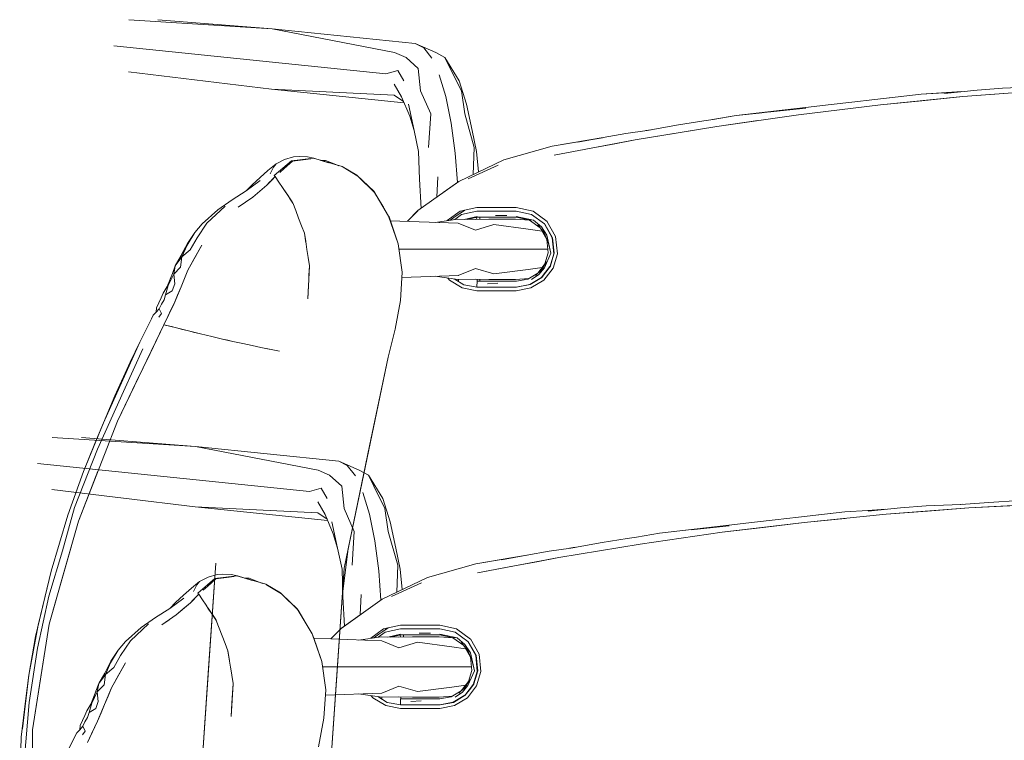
# Model space of a CAD drawing. Header units: millimetres. Extents: x 321 to 585, y -277 to 9.
# Tile 1056 of 1056: x 362.108 to 362.785, y -3.783 to -3.288. Entities that reach past the tile are written whole.
import ezdxf

# ---------------------------------------------------------------- set-up
doc = ezdxf.new("R2010")
doc.units = ezdxf.units.MM
doc.header["$MEASUREMENT"] = 0
doc.layers.add('IFC-Elemento de mobília-Contorno', color=152, linetype='Continuous', lineweight=5)

msp = doc.modelspace()

# ---------------------------------------------------------------- linework, layer by layer
at = {"layer": 'IFC-Elemento de mobília-Contorno', "color": 7, "lineweight": 5}
for p, q in [((362.183, -3.28781), (362.28151, -3.29413)), ((362.20303, -3.28781), (362.28151, -3.29413)), ((362.28151, -3.29413), (362.36571, -3.31031)), ((362.28151, -3.29413), (362.37991, -3.30425)), ((362.17287, -3.30572), (362.21959, -3.31053)), ((362.37991, -3.30425), (362.38575, -3.30709)), ((362.37991, -3.30425), (362.39403, -3.31031)), ((362.38575, -3.30709), (362.39134, -3.31432)), ((362.21959, -3.31053), (362.26631, -3.31533)), ((362.26631, -3.31533), (362.31303, -3.32014)), ((362.36571, -3.31031), (362.37363, -3.3138)), ((362.37363, -3.3138), (362.38207, -3.32136)), ((362.39403, -3.31031), (362.40038, -3.3138)), ((362.40038, -3.3138), (362.40404, -3.32136)), ((362.40038, -3.3138), (362.41018, -3.32973)), ((362.31303, -3.32014), (362.35975, -3.32494)), ((362.35975, -3.32494), (362.36792, -3.32276)), ((362.36792, -3.32276), (362.37206, -3.32973)), ((362.38207, -3.32136), (362.38365, -3.33659)), ((362.40404, -3.32136), (362.41167, -3.33659)), ((362.18277, -3.32364), (362.28123, -3.33552)), ((362.39648, -3.32566), (362.40098, -3.34068)), ((362.41018, -3.32973), (362.41517, -3.34575)), ((362.28123, -3.33552), (362.36551, -3.33957)), ((362.28123, -3.33552), (362.37222, -3.34488)), ((362.36556, -3.33222), (362.3705, -3.3408)), ((362.74374, -3.33842), (362.76616, -3.33621)), ((362.75632, -3.34068), (362.81295, -3.33636)), ((362.76616, -3.33621), (362.7836, -3.33491)), ((362.7836, -3.33491), (362.80759, -3.33384)), ((362.36551, -3.33957), (362.37191, -3.34412)), ((362.3705, -3.3408), (362.37617, -3.35421)), ((362.38365, -3.33659), (362.39059, -3.35249)), ((362.40098, -3.34068), (362.40466, -3.35883)), ((362.41167, -3.33659), (362.41399, -3.35249)), ((362.67998, -3.34459), (362.69588, -3.34276)), ((362.69588, -3.34276), (362.7277, -3.33908)), ((362.69588, -3.34276), (362.71179, -3.34092)), ((362.69981, -3.34625), (362.75632, -3.34068)), ((362.71179, -3.34092), (362.7277, -3.33908)), ((362.7277, -3.33908), (362.75567, -3.33725)), ((362.7277, -3.33908), (362.74368, -3.33804)), ((362.72806, -3.34347), (362.75632, -3.34068)), ((362.74368, -3.33804), (362.75562, -3.33725)), ((362.75632, -3.34068), (362.78463, -3.33852)), ((362.37523, -3.34575), (362.37913, -3.36393)), ((362.41517, -3.34575), (362.41919, -3.36393)), ((362.62215, -3.35142), (362.6485, -3.34867)), ((362.63226, -3.35009), (362.64853, -3.34822)), ((362.63226, -3.35009), (362.64816, -3.34826)), ((362.64344, -3.35308), (362.69981, -3.34625)), ((362.64344, -3.35308), (362.67162, -3.34966)), ((362.64816, -3.34826), (362.66577, -3.34601)), ((362.66577, -3.34601), (362.67998, -3.34459)), ((362.67162, -3.34966), (362.69981, -3.34625)), ((362.69981, -3.34625), (362.72806, -3.34347)), ((362.37617, -3.35421), (362.37913, -3.36393)), ((362.38908, -3.37572), (362.39059, -3.35249)), ((362.41399, -3.35249), (362.42051, -3.37572)), ((362.57829, -3.35737), (362.58465, -3.35638)), ((362.58435, -3.35643), (362.60044, -3.35376)), ((362.58465, -3.35638), (362.60044, -3.35376)), ((362.58723, -3.36114), (362.64344, -3.35308)), ((362.60044, -3.35376), (362.63226, -3.35009)), ((362.60044, -3.35376), (362.61635, -3.35193)), ((362.61635, -3.35193), (362.63226, -3.35009)), ((362.40466, -3.35883), (362.40739, -3.37945)), ((362.53121, -3.37043), (362.58723, -3.36114)), ((362.53854, -3.36402), (362.54206, -3.36343)), ((362.53856, -3.36401), (362.54201, -3.36344)), ((362.53947, -3.36388), (362.56098, -3.36013)), ((362.55922, -3.36578), (362.58723, -3.36114)), ((362.56098, -3.36013), (362.57829, -3.35737)), ((362.58723, -3.36114), (362.61533, -3.35711)), ((362.37913, -3.36393), (362.38224, -3.37842)), ((362.41919, -3.36393), (362.42206, -3.37842)), ((362.4741, -3.37468), (362.50864, -3.36897)), ((362.49172, -3.37191), (362.50914, -3.36888)), ((362.4997, -3.37044), (362.50914, -3.36888)), ((362.50914, -3.36888), (362.52465, -3.36598)), ((362.52465, -3.36598), (362.53947, -3.36388)), ((362.53121, -3.37043), (362.55922, -3.36578)), ((362.41987, -3.39415), (362.42051, -3.37572)), ((362.44092, -3.38405), (362.4741, -3.37468)), ((362.4741, -3.37468), (362.4997, -3.37044)), ((362.4754, -3.38091), (362.53121, -3.37043)), ((362.4754, -3.38091), (362.50085, -3.37613)), ((362.50085, -3.37613), (362.51603, -3.37328)), ((362.51603, -3.37328), (362.53121, -3.37043)), ((362.28427, -3.38681), (362.29007, -3.38389)), ((362.29007, -3.38389), (362.29627, -3.38216)), ((362.29486, -3.38488), (362.30994, -3.383)), ((362.29627, -3.38216), (362.30016, -3.38192)), ((362.30016, -3.38192), (362.3059, -3.382)), ((362.30288, -3.38406), (362.30809, -3.38332)), ((362.3059, -3.382), (362.31024, -3.38302)), ((362.30994, -3.383), (362.32978, -3.3888)), ((362.31024, -3.38302), (362.3203, -3.38611)), ((362.38224, -3.37842), (362.3828, -3.39745)), ((362.40739, -3.37945), (362.40892, -3.39963)), ((362.42206, -3.37842), (362.42342, -3.39245)), ((362.27873, -3.39135), (362.28427, -3.38681)), ((362.28018, -3.39365), (362.28248, -3.38916)), ((362.28248, -3.38916), (362.28427, -3.38681)), ((362.28304, -3.39482), (362.29486, -3.38488)), ((362.2868, -3.39281), (362.28992, -3.39006)), ((362.28992, -3.39006), (362.29553, -3.38512)), ((362.29553, -3.38512), (362.29921, -3.38459)), ((362.29921, -3.38459), (362.30288, -3.38406)), ((362.31505, -3.38449), (362.31835, -3.3846)), ((362.31835, -3.3846), (362.32419, -3.3869)), ((362.32419, -3.3869), (362.32752, -3.38814)), ((362.32978, -3.3888), (362.33989, -3.3947)), ((362.33009, -3.38909), (362.33037, -3.3892)), ((362.33016, -3.38913), (362.33037, -3.3892)), ((362.33037, -3.3892), (362.3406, -3.39537)), ((362.40984, -3.39897), (362.44092, -3.38405)), ((362.41624, -3.39711), (362.43689, -3.38774)), ((362.26778, -3.4012), (362.27331, -3.39629)), ((362.27331, -3.39629), (362.27873, -3.39135)), ((362.27798, -3.40153), (362.28367, -3.39556)), ((362.28129, -3.39806), (362.28367, -3.39556)), ((362.28304, -3.39482), (362.28359, -3.39563)), ((362.28367, -3.39556), (362.28376, -3.39549)), ((362.28367, -3.39556), (362.28621, -3.39937)), ((362.33989, -3.3947), (362.35143, -3.40564)), ((362.34059, -3.39536), (362.35205, -3.40648)), ((362.39472, -3.40977), (362.39544, -3.39582)), ((362.26375, -3.40539), (362.26778, -3.4012)), ((362.26382, -3.40535), (362.27343, -3.39838)), ((362.26822, -3.40972), (362.27798, -3.40153)), ((362.2731, -3.40563), (362.27798, -3.40153)), ((362.27798, -3.40153), (362.27963, -3.3998)), ((362.27963, -3.3998), (362.28129, -3.39806)), ((362.28621, -3.39937), (362.28874, -3.40319)), ((362.28874, -3.40319), (362.29051, -3.40583)), ((362.38179, -3.41902), (362.40984, -3.39897)), ((362.3828, -3.39745), (362.38395, -3.41747)), ((362.39922, -3.40656), (362.40984, -3.39897)), ((362.25403, -3.41152), (362.26382, -3.40535)), ((362.25835, -3.41675), (362.26822, -3.40972)), ((362.26329, -3.41323), (362.26822, -3.40972)), ((362.26822, -3.40972), (362.2731, -3.40563)), ((362.29022, -3.4054), (362.29539, -3.41303)), ((362.29051, -3.40583), (362.29227, -3.40849)), ((362.29227, -3.40849), (362.29403, -3.41114)), ((362.35143, -3.40564), (362.36165, -3.4228)), ((362.35205, -3.40648), (362.35295, -3.4082)), ((362.35205, -3.40648), (362.35761, -3.416)), ((362.35205, -3.40648), (362.35295, -3.40819)), ((362.23669, -3.42773), (362.2492, -3.41604)), ((362.24417, -3.41853), (362.25403, -3.41152)), ((362.25835, -3.41675), (362.26329, -3.41323)), ((362.29403, -3.41114), (362.2958, -3.41379)), ((362.29539, -3.41303), (362.29554, -3.41341)), ((362.29573, -3.41361), (362.2978, -3.419)), ((362.35761, -3.416), (362.35803, -3.41672)), ((362.41078, -3.41947), (362.42239, -3.41697)), ((362.42239, -3.41697), (362.42914, -3.41697)), ((362.42914, -3.41697), (362.43588, -3.41697)), ((362.43588, -3.41697), (362.44262, -3.41696)), ((362.44262, -3.41696), (362.44937, -3.41696)), ((362.44937, -3.41696), (362.46097, -3.41944)), ((362.23342, -3.4282), (362.24417, -3.41853)), ((362.2978, -3.419), (362.2998, -3.4242)), ((362.2998, -3.4242), (362.3018, -3.4294)), ((362.36165, -3.4228), (362.36831, -3.44191)), ((362.36176, -3.42311), (362.36193, -3.42339)), ((362.36193, -3.42339), (362.36461, -3.4311)), ((362.36193, -3.42339), (362.36831, -3.44191)), ((362.37453, -3.42637), (362.38169, -3.41909)), ((362.37454, -3.42637), (362.38179, -3.41902)), ((362.40201, -3.42592), (362.41078, -3.41947)), ((362.40398, -3.42565), (362.40749, -3.42296)), ((362.40499, -3.42496), (362.40749, -3.42296)), ((362.40712, -3.42522), (362.4118, -3.42177)), ((362.40749, -3.42296), (362.41375, -3.41883)), ((362.40749, -3.42296), (362.4102, -3.42124)), ((362.40956, -3.42159), (362.40956, -3.42165)), ((362.4102, -3.42124), (362.41287, -3.41947)), ((362.4118, -3.42177), (362.4224, -3.41947)), ((362.41287, -3.41947), (362.41386, -3.41881)), ((362.41365, -3.42502), (362.42243, -3.42305)), ((362.41566, -3.42506), (362.42246, -3.42361)), ((362.42216, -3.42367), (362.42229, -3.42517)), ((362.4224, -3.41947), (362.42914, -3.41947)), ((362.42246, -3.42361), (362.42921, -3.42361)), ((362.42443, -3.42491), (362.42444, -3.42361)), ((362.42914, -3.41947), (362.43589, -3.41946)), ((362.42921, -3.42361), (362.43596, -3.42361)), ((362.43515, -3.42239), (362.44289, -3.42243)), ((362.43589, -3.41946), (362.44263, -3.41946)), ((362.43596, -3.42361), (362.44271, -3.42361)), ((362.44263, -3.41946), (362.44937, -3.41945)), ((362.44271, -3.42361), (362.44946, -3.42361)), ((362.44937, -3.41945), (362.45997, -3.42173)), ((362.44942, -3.42304), (362.46132, -3.42568)), ((362.44946, -3.42361), (362.45864, -3.42557)), ((362.45997, -3.42173), (362.46872, -3.42819)), ((362.46097, -3.41944), (362.47053, -3.42647)), ((362.22837, -3.43406), (362.23342, -3.4282)), ((362.22996, -3.43769), (362.23669, -3.42773)), ((362.3018, -3.4294), (362.3038, -3.4346)), ((362.36281, -3.42593), (362.40946, -3.42769)), ((362.36461, -3.4311), (362.36831, -3.44191)), ((362.39355, -3.42709), (362.4093, -3.42491)), ((362.40411, -3.42563), (362.40505, -3.42491)), ((362.4093, -3.42491), (362.42129, -3.4252)), ((362.40946, -3.42769), (362.42129, -3.4325)), ((362.42129, -3.4252), (362.4306, -3.42491)), ((362.42129, -3.4325), (362.43395, -3.42867)), ((362.42227, -3.42491), (362.42227, -3.42517)), ((362.42443, -3.4251), (362.42443, -3.42491)), ((362.4306, -3.42491), (362.44887, -3.42491)), ((362.43395, -3.42867), (362.45765, -3.43184)), ((362.44887, -3.42491), (362.45848, -3.42556)), ((362.45844, -3.42553), (362.46585, -3.43094)), ((362.45878, -3.42531), (362.46132, -3.42568)), ((362.46132, -3.42568), (362.46669, -3.43005)), ((362.46419, -3.42879), (362.46864, -3.43433)), ((362.46585, -3.43094), (362.47041, -3.4389)), ((362.46669, -3.43005), (362.47046, -3.43589)), ((362.46872, -3.42819), (362.4741, -3.4377)), ((362.46893, -3.42834), (362.46894, -3.42835)), ((362.46894, -3.42835), (362.47434, -3.43767)), ((362.47048, -3.42637), (362.47643, -3.43678)), ((362.22308, -3.44267), (362.22837, -3.43406)), ((362.22335, -3.44164), (362.22837, -3.43406)), ((362.22529, -3.44589), (362.22996, -3.43769)), ((362.3038, -3.4346), (362.30467, -3.44018)), ((362.3038, -3.4346), (362.3048, -3.44109)), ((362.45765, -3.43184), (362.46711, -3.43315)), ((362.46864, -3.43433), (362.47133, -3.44088)), ((362.47046, -3.43589), (362.47324, -3.44837)), ((362.4719, -3.4338), (362.47212, -3.43384)), ((362.4741, -3.4377), (362.47518, -3.44861)), ((362.47434, -3.43767), (362.47543, -3.44834)), ((362.47643, -3.43678), (362.47768, -3.44874)), ((362.21908, -3.44978), (362.22335, -3.44164)), ((362.21912, -3.44971), (362.22335, -3.44164)), ((362.21954, -3.45068), (362.22308, -3.44267)), ((362.22375, -3.45996), (362.23325, -3.44275)), ((362.2285, -3.45135), (362.23325, -3.44275)), ((362.30467, -3.44018), (362.30553, -3.44575)), ((362.36831, -3.44191), (362.37095, -3.46131)), ((362.47041, -3.4389), (362.47133, -3.44804)), ((362.47133, -3.44088), (362.47324, -3.44837)), ((362.21492, -3.45692), (362.21908, -3.44978)), ((362.21492, -3.45692), (362.21954, -3.45068)), ((362.21867, -3.45779), (362.21954, -3.45068)), ((362.21954, -3.45068), (362.22529, -3.44589)), ((362.22375, -3.45996), (362.2285, -3.45135)), ((362.30553, -3.44575), (362.3064, -3.45133)), ((362.3064, -3.45133), (362.30727, -3.45691)), ((362.36881, -3.44561), (362.38601, -3.44561)), ((362.38601, -3.44561), (362.41959, -3.44561)), ((362.41959, -3.44561), (362.43027, -3.44561)), ((362.43027, -3.44561), (362.44943, -3.44561)), ((362.44943, -3.44561), (362.47109, -3.44561)), ((362.46877, -3.45835), (362.47324, -3.44837)), ((362.46902, -3.45568), (362.47133, -3.44804)), ((362.47237, -3.45781), (362.47518, -3.44861)), ((362.47406, -3.45292), (362.47543, -3.44834)), ((362.47466, -3.4586), (362.47768, -3.44874)), ((362.47488, -3.44561), (362.47515, -3.44561)), ((362.21305, -3.46234), (362.21492, -3.45692)), ((362.21394, -3.46278), (362.21492, -3.45692)), ((362.21394, -3.46278), (362.21867, -3.45779)), ((362.30602, -3.47956), (362.30728, -3.45714)), ((362.30708, -3.46024), (362.30727, -3.45691)), ((362.45765, -3.45938), (362.46717, -3.45806)), ((362.46411, -3.46203), (362.46902, -3.45568)), ((362.46489, -3.46292), (362.46877, -3.45835)), ((362.46657, -3.46511), (362.47246, -3.45752)), ((362.46693, -3.45938), (362.47013, -3.45417)), ((362.46981, -3.46124), (362.4727, -3.4575)), ((362.47252, -3.45733), (362.47276, -3.45729)), ((362.47262, -3.45778), (362.47406, -3.45292)), ((362.20954, -3.47116), (362.21307, -3.46229)), ((362.21017, -3.4705), (362.21394, -3.46278)), ((362.2113, -3.46674), (362.21305, -3.46234)), ((362.21394, -3.46278), (362.21465, -3.46925)), ((362.21895, -3.47141), (362.22375, -3.45996)), ((362.30672, -3.46689), (362.3069, -3.46356)), ((362.3069, -3.46356), (362.30708, -3.46024)), ((362.36976, -3.48087), (362.37095, -3.46131)), ((362.37073, -3.46499), (362.40964, -3.46353)), ((362.39355, -3.46413), (362.4093, -3.46631)), ((362.40946, -3.46354), (362.42129, -3.45872)), ((362.42129, -3.45872), (362.43395, -3.46255)), ((362.43395, -3.46255), (362.45765, -3.45938)), ((362.45731, -3.46614), (362.46413, -3.46199)), ((362.45863, -3.46987), (362.46669, -3.46496)), ((362.45885, -3.4699), (362.46692, -3.46499)), ((362.4599, -3.46626), (362.46489, -3.46292)), ((362.46258, -3.46368), (362.46693, -3.45938)), ((362.46643, -3.46512), (362.46674, -3.4651)), ((362.46692, -3.46499), (362.46981, -3.46124)), ((362.46833, -3.46677), (362.47466, -3.4586)), ((362.20667, -3.47572), (362.20954, -3.47115)), ((362.20829, -3.47688), (362.21017, -3.4705)), ((362.20954, -3.47115), (362.2113, -3.46674)), ((362.21297, -3.47408), (362.21465, -3.46925)), ((362.21415, -3.48286), (362.21895, -3.47141)), ((362.21655, -3.47714), (362.21895, -3.47141)), ((362.21895, -3.47141), (362.22135, -3.46569)), ((362.30628, -3.47489), (362.30653, -3.47022)), ((362.30653, -3.47022), (362.30672, -3.46689)), ((362.40233, -3.46534), (362.40344, -3.46678)), ((362.40344, -3.46678), (362.41225, -3.47218)), ((362.40675, -3.46596), (362.41325, -3.46991)), ((362.4093, -3.46631), (362.42129, -3.46602)), ((362.40964, -3.46772), (362.40964, -3.4663)), ((362.41325, -3.46991), (362.42254, -3.47162)), ((362.42129, -3.46602), (362.4306, -3.4663)), ((362.42239, -3.47007), (362.42241, -3.46878)), ((362.42239, -3.47159), (362.42239, -3.47007)), ((362.42239, -3.47159), (362.42913, -3.47159)), ((362.42241, -3.46878), (362.42244, -3.46792)), ((362.42244, -3.46792), (362.42246, -3.46761)), ((362.42246, -3.46761), (362.42921, -3.46761)), ((362.4225, -3.46606), (362.42251, -3.46761)), ((362.42253, -3.47162), (362.42253, -3.47159)), ((362.42443, -3.46761), (362.42443, -3.46612)), ((362.42913, -3.47159), (362.43588, -3.47159)), ((362.42921, -3.46761), (362.43596, -3.46761)), ((362.42929, -3.47162), (362.43605, -3.47162)), ((362.42952, -3.46938), (362.43666, -3.46878)), ((362.4306, -3.4663), (362.44887, -3.46631)), ((362.43588, -3.47159), (362.44262, -3.47159)), ((362.43596, -3.46761), (362.44271, -3.46761)), ((362.43605, -3.47162), (362.4428, -3.47162)), ((362.44262, -3.47159), (362.44936, -3.4716)), ((362.44271, -3.46761), (362.44946, -3.46761)), ((362.4428, -3.47162), (362.44956, -3.47162)), ((362.44887, -3.46631), (362.45806, -3.46569)), ((362.44936, -3.4716), (362.45863, -3.46987)), ((362.44946, -3.46761), (362.45731, -3.46614)), ((362.44956, -3.47162), (362.45885, -3.4699)), ((362.45951, -3.47218), (362.46833, -3.46677)), ((362.20539, -3.47899), (362.20667, -3.47572)), ((362.20734, -3.48037), (362.20829, -3.47688)), ((362.20829, -3.47688), (362.21297, -3.47408)), ((362.21415, -3.48286), (362.21655, -3.47714)), ((362.30602, -3.47956), (362.30628, -3.47489)), ((362.41225, -3.47218), (362.42239, -3.47409)), ((362.42239, -3.47409), (362.42913, -3.47409)), ((362.42913, -3.47409), (362.43588, -3.47409)), ((362.43588, -3.47409), (362.44262, -3.47409)), ((362.44262, -3.47409), (362.44937, -3.4741)), ((362.44937, -3.4741), (362.45951, -3.47218)), ((362.20222, -3.48572), (362.20369, -3.48249)), ((362.20369, -3.48249), (362.20539, -3.47899)), ((362.20404, -3.48641), (362.20548, -3.4833)), ((362.20548, -3.4833), (362.20734, -3.48037)), ((362.20726, -3.49744), (362.21415, -3.48286)), ((362.21206, -3.48728), (362.21415, -3.48286)), ((362.36606, -3.50038), (362.36976, -3.48087)), ((362.19858, -3.4933), (362.19991, -3.49091)), ((362.19991, -3.49091), (362.20186, -3.48872)), ((362.20186, -3.48872), (362.20222, -3.48572)), ((362.20186, -3.48872), (362.20404, -3.48641)), ((362.20379, -3.49224), (362.2056, -3.48972)), ((362.20404, -3.48641), (362.2056, -3.48972)), ((362.20862, -3.49456), (362.20998, -3.49168)), ((362.20998, -3.49168), (362.21206, -3.48728)), ((362.17528, -3.56376), (362.20726, -3.49744)), ((362.19069, -3.50945), (362.19858, -3.4933)), ((362.19774, -3.51719), (362.20726, -3.49744)), ((362.20726, -3.49744), (362.20862, -3.49456)), ((362.20726, -3.49744), (362.21583, -3.49963)), ((362.20726, -3.49744), (362.21242, -3.49876)), ((362.21242, -3.49876), (362.21583, -3.49963)), ((362.21583, -3.49963), (362.22418, -3.50171)), ((362.21583, -3.49963), (362.22001, -3.50068)), ((362.22001, -3.50068), (362.22418, -3.50171)), ((362.22418, -3.50171), (362.23226, -3.50369)), ((362.22418, -3.50171), (362.22822, -3.50271)), ((362.22822, -3.50271), (362.23226, -3.50369)), ((362.23226, -3.50369), (362.24006, -3.50557)), ((362.23226, -3.50369), (362.23616, -3.50463)), ((362.23616, -3.50463), (362.24006, -3.50557)), ((362.24006, -3.50557), (362.24754, -3.50732)), ((362.24006, -3.50557), (362.2438, -3.50644)), ((362.36123, -3.51964), (362.36606, -3.50038)), ((362.18015, -3.53281), (362.19069, -3.50945)), ((362.18398, -3.52327), (362.19069, -3.50945)), ((362.2438, -3.50644), (362.24754, -3.50732)), ((362.24754, -3.50732), (362.25466, -3.50895)), ((362.24754, -3.50732), (362.2511, -3.50813)), ((362.2511, -3.50813), (362.25466, -3.50895)), ((362.25466, -3.50895), (362.26142, -3.51044)), ((362.25466, -3.50895), (362.25804, -3.50969)), ((362.25804, -3.50969), (362.26142, -3.51044)), ((362.26142, -3.51044), (362.26778, -3.51181)), ((362.26142, -3.51044), (362.2646, -3.51113)), ((362.26778, -3.51181), (362.27372, -3.51303)), ((362.26778, -3.51181), (362.27075, -3.51241)), ((362.27075, -3.51241), (362.27372, -3.51303)), ((362.1795, -3.54323), (362.19273, -3.51411)), ((362.18822, -3.53693), (362.19774, -3.51719)), ((362.27372, -3.51303), (362.27873, -3.51399)), ((362.27372, -3.51303), (362.2866, -3.51551)), ((362.27873, -3.51399), (362.2866, -3.51551)), ((362.17336, -3.54624), (362.18398, -3.52327)), ((362.33102, -3.66468), (362.36123, -3.51964)), ((362.34853, -3.58064), (362.36123, -3.51964)), ((362.16559, -3.56492), (362.18015, -3.53281)), ((362.17528, -3.56376), (362.18822, -3.53693)), ((362.15961, -3.57908), (362.17336, -3.54624)), ((362.16162, -3.58297), (362.1795, -3.54323)), ((362.14848, -3.63234), (362.17528, -3.56376)), ((362.15198, -3.59829), (362.16559, -3.56492)), ((362.13045, -3.57484), (362.22895, -3.58116)), ((362.15047, -3.57484), (362.22895, -3.58116)), ((362.15198, -3.59829), (362.15961, -3.57908)), ((362.14579, -3.62297), (362.16162, -3.58297)), ((362.22895, -3.58116), (362.31315, -3.59735)), ((362.22895, -3.58116), (362.32735, -3.59128)), ((362.33102, -3.66468), (362.34853, -3.58064)), ((362.12032, -3.59276), (362.16703, -3.59756)), ((362.32735, -3.59128), (362.33319, -3.59413)), ((362.32735, -3.59128), (362.34147, -3.59735)), ((362.14112, -3.62826), (362.15198, -3.59829)), ((362.14848, -3.63234), (362.16188, -3.59805)), ((362.16703, -3.59756), (362.21375, -3.60237)), ((362.31315, -3.59735), (362.32107, -3.60084)), ((362.33319, -3.59413), (362.33879, -3.60136)), ((362.34147, -3.59735), (362.34783, -3.60084)), ((362.21375, -3.60237), (362.26047, -3.60717)), ((362.26047, -3.60717), (362.30719, -3.61197)), ((362.32107, -3.60084), (362.32951, -3.60839)), ((362.34783, -3.60084), (362.35149, -3.60839)), ((362.34783, -3.60084), (362.35762, -3.61677)), ((362.13021, -3.61068), (362.22868, -3.62255)), ((362.30719, -3.61197), (362.31537, -3.60979)), ((362.31537, -3.60979), (362.3195, -3.61677)), ((362.32951, -3.60839), (362.33109, -3.62363)), ((362.34393, -3.61269), (362.34842, -3.62772)), ((362.35149, -3.60839), (362.35912, -3.62363)), ((362.31301, -3.61926), (362.31795, -3.62783)), ((362.35762, -3.61677), (362.36262, -3.6328)), ((362.75503, -3.62088), (362.77427, -3.6195)), ((362.76039, -3.62339), (362.8171, -3.62034)), ((362.77427, -3.6195), (362.79496, -3.61832)), ((362.13751, -3.65281), (362.14579, -3.62297)), ((362.22868, -3.62255), (362.31296, -3.62661)), ((362.22868, -3.62255), (362.31967, -3.63191)), ((362.31296, -3.62661), (362.31935, -3.63116)), ((362.33109, -3.62363), (362.33803, -3.63952)), ((362.35912, -3.62363), (362.36144, -3.63952)), ((362.64333, -3.62979), (362.67514, -3.62613)), ((362.65923, -3.62796), (362.67514, -3.62613)), ((362.67514, -3.62613), (362.69112, -3.62507)), ((362.69112, -3.62507), (362.70314, -3.62429)), ((362.69119, -3.62546), (362.71361, -3.62325)), ((362.70376, -3.62772), (362.76039, -3.62339)), ((362.70376, -3.62772), (362.73208, -3.62556)), ((362.71361, -3.62325), (362.73104, -3.62196)), ((362.73104, -3.62196), (362.75503, -3.62088)), ((362.73208, -3.62556), (362.76039, -3.62339)), ((362.75479, -3.62089), (362.75589, -3.62082)), ((362.76039, -3.62339), (362.78875, -3.62187)), ((362.12827, -3.70313), (362.14848, -3.63234)), ((362.12959, -3.66682), (362.14112, -3.62826)), ((362.13837, -3.66774), (362.14848, -3.63234)), ((362.31795, -3.62783), (362.32361, -3.64124)), ((362.32268, -3.6328), (362.32657, -3.65096)), ((362.34842, -3.62772), (362.3521, -3.64587)), ((362.36262, -3.6328), (362.36663, -3.65096)), ((362.59088, -3.64011), (362.64725, -3.63328)), ((362.59559, -3.6353), (362.61322, -3.63304)), ((362.61322, -3.63304), (362.62742, -3.63162)), ((362.61907, -3.6367), (362.64725, -3.63328)), ((362.62742, -3.63162), (362.64333, -3.62979)), ((362.64333, -3.62979), (362.65923, -3.62796)), ((362.64725, -3.63328), (362.70376, -3.62772)), ((362.64725, -3.63328), (362.67551, -3.6305)), ((362.33653, -3.66276), (362.33803, -3.63952)), ((362.36144, -3.63952), (362.36795, -3.66276)), ((362.53209, -3.64341), (362.54789, -3.6408)), ((362.53467, -3.64818), (362.59088, -3.64011)), ((362.54789, -3.6408), (362.5797, -3.63713)), ((362.54789, -3.6408), (362.56379, -3.63897)), ((362.56379, -3.63897), (362.5797, -3.63713)), ((362.56959, -3.63846), (362.59573, -3.63572)), ((362.5797, -3.63713), (362.59559, -3.6353)), ((362.5797, -3.63713), (362.59561, -3.6353)), ((362.59088, -3.64011), (362.61907, -3.6367)), ((362.32361, -3.64124), (362.32657, -3.65096)), ((362.3521, -3.64587), (362.35484, -3.66648)), ((362.48692, -3.65092), (362.50842, -3.64717)), ((362.50842, -3.64717), (362.52573, -3.6444)), ((362.52573, -3.6444), (362.53209, -3.64341)), ((362.53467, -3.64818), (362.56278, -3.64414)), ((362.12801, -3.68407), (362.13751, -3.65281)), ((362.32657, -3.65096), (362.32969, -3.66545)), ((362.32965, -3.68455), (362.33384, -3.65113)), ((362.36663, -3.65096), (362.3695, -3.66545)), ((362.45659, -3.65592), (362.4721, -3.65301)), ((362.4721, -3.65301), (362.48692, -3.65092)), ((362.47866, -3.65746), (362.53467, -3.64818)), ((362.47866, -3.65746), (362.50667, -3.65282)), ((362.48589, -3.65107), (362.48977, -3.65042)), ((362.486, -3.65105), (362.48954, -3.65046)), ((362.50667, -3.65282), (362.53467, -3.64818)), ((362.23246, -3.81261), (362.24282, -3.66134)), ((362.23764, -3.73697), (362.24282, -3.66134)), ((362.42155, -3.66172), (362.45679, -3.65588)), ((362.42155, -3.66172), (362.44714, -3.65748)), ((362.42285, -3.66794), (362.47866, -3.65746)), ((362.43916, -3.65894), (362.45659, -3.65592)), ((362.44714, -3.65748), (362.45676, -3.65589)), ((362.44829, -3.66317), (362.46348, -3.66031)), ((362.46348, -3.66031), (362.47866, -3.65746)), ((362.11883, -3.71175), (362.12959, -3.66682)), ((362.12077, -3.70392), (362.12959, -3.66682)), ((362.12827, -3.70313), (362.13837, -3.66774)), ((362.32088, -3.81261), (362.33102, -3.66468)), ((362.32595, -3.73864), (362.33102, -3.66468)), ((362.32969, -3.66545), (362.33025, -3.68449)), ((362.35484, -3.66648), (362.35636, -3.68666)), ((362.36732, -3.68118), (362.36795, -3.66276)), ((362.3695, -3.66545), (362.37086, -3.67948)), ((362.38837, -3.67109), (362.42155, -3.66172)), ((362.42285, -3.66794), (362.44829, -3.66317)), ((362.22617, -3.67839), (362.23172, -3.67384)), ((362.22993, -3.6762), (362.23172, -3.67384)), ((362.23048, -3.68185), (362.24231, -3.67192)), ((362.23172, -3.67384), (362.23752, -3.67093)), ((362.23736, -3.67709), (362.24298, -3.67216)), ((362.23752, -3.67093), (362.24371, -3.6692)), ((362.24231, -3.67192), (362.25739, -3.67003)), ((362.24298, -3.67216), (362.24665, -3.67163)), ((362.24371, -3.6692), (362.2476, -3.66895)), ((362.24665, -3.67163), (362.25033, -3.67111)), ((362.2476, -3.66895), (362.25334, -3.66905)), ((362.25033, -3.67111), (362.25553, -3.67036)), ((362.25334, -3.66905), (362.25768, -3.67005)), ((362.25739, -3.67003), (362.27723, -3.67584)), ((362.25768, -3.67005), (362.26775, -3.67315)), ((362.26248, -3.67153), (362.2658, -3.67163)), ((362.2658, -3.67163), (362.27163, -3.67393)), ((362.27163, -3.67393), (362.27501, -3.6752)), ((362.35729, -3.686), (362.38837, -3.67109)), ((362.36368, -3.68415), (362.38434, -3.67478)), ((362.22076, -3.68333), (362.22617, -3.67839)), ((362.22762, -3.6807), (362.22993, -3.6762)), ((362.23424, -3.67985), (362.23736, -3.67709)), ((362.27723, -3.67584), (362.28734, -3.68173)), ((362.27753, -3.67614), (362.27781, -3.67624)), ((362.2776, -3.67617), (362.27781, -3.67624)), ((362.27781, -3.67624), (362.28805, -3.6824)), ((362.12038, -3.71972), (362.12801, -3.68407)), ((362.21122, -3.69241), (362.21523, -3.68824)), ((362.21126, -3.69239), (362.22088, -3.68542)), ((362.21523, -3.68824), (362.22076, -3.68333)), ((362.22542, -3.68856), (362.23112, -3.68259)), ((362.22542, -3.68856), (362.22707, -3.68683)), ((362.22707, -3.68683), (362.22873, -3.6851)), ((362.22873, -3.6851), (362.23112, -3.68259)), ((362.23048, -3.68185), (362.23103, -3.68267)), ((362.23112, -3.68259), (362.2312, -3.68252)), ((362.23112, -3.68259), (362.23365, -3.68641)), ((362.23365, -3.68641), (362.23619, -3.69022)), ((362.28734, -3.68173), (362.28804, -3.6824)), ((362.28805, -3.6824), (362.2995, -3.69352)), ((362.28817, -3.68252), (362.29887, -3.69268)), ((362.32913, -3.70613), (362.35729, -3.686)), ((362.32923, -3.70605), (362.35729, -3.686)), ((362.33025, -3.68449), (362.3314, -3.7045)), ((362.34217, -3.6968), (362.34288, -3.68285)), ((362.20148, -3.69855), (362.21126, -3.69239)), ((362.21567, -3.69676), (362.22542, -3.68856)), ((362.21567, -3.69676), (362.22055, -3.69266)), ((362.22055, -3.69266), (362.22542, -3.68856)), ((362.23619, -3.69022), (362.23795, -3.69287)), ((362.23758, -3.69232), (362.24284, -3.70007)), ((362.23795, -3.69287), (362.23971, -3.69553)), ((362.29887, -3.69268), (362.3091, -3.70983)), ((362.2995, -3.69352), (362.30039, -3.69523)), ((362.2995, -3.69352), (362.30506, -3.70304)), ((362.2995, -3.69352), (362.3004, -3.69524)), ((362.19161, -3.70557), (362.20148, -3.69855)), ((362.20579, -3.70379), (362.21567, -3.69676)), ((362.20579, -3.70379), (362.21073, -3.70028)), ((362.23971, -3.69553), (362.24148, -3.69818)), ((362.24148, -3.69818), (362.24324, -3.70083)), ((362.24284, -3.70007), (362.24298, -3.70044)), ((362.24317, -3.70066), (362.24524, -3.70604)), ((362.11432, -3.73821), (362.12077, -3.70392)), ((362.11687, -3.77583), (362.12827, -3.70313)), ((362.12257, -3.73947), (362.12827, -3.70313)), ((362.18086, -3.71524), (362.19161, -3.70557)), ((362.18413, -3.71476), (362.19664, -3.70307)), ((362.24524, -3.70604), (362.24724, -3.71123)), ((362.30506, -3.70304), (362.30532, -3.70349)), ((362.32197, -3.71341), (362.32913, -3.70613)), ((362.32198, -3.71341), (362.32923, -3.70605)), ((362.34945, -3.71295), (362.35822, -3.70652)), ((362.35494, -3.70999), (362.36118, -3.70588)), ((362.35494, -3.70999), (362.35764, -3.70828)), ((362.357, -3.70864), (362.357, -3.70868)), ((362.35764, -3.70828), (362.36031, -3.70651)), ((362.35822, -3.70652), (362.36984, -3.70401)), ((362.35924, -3.7088), (362.36984, -3.70651)), ((362.36031, -3.70651), (362.36129, -3.70585)), ((362.36984, -3.70401), (362.37658, -3.70401)), ((362.36984, -3.70651), (362.37659, -3.7065)), ((362.37658, -3.70401), (362.38332, -3.704)), ((362.37659, -3.7065), (362.38333, -3.7065)), ((362.38332, -3.704), (362.39007, -3.704)), ((362.38333, -3.7065), (362.39007, -3.70649)), ((362.39007, -3.704), (362.39681, -3.70399)), ((362.39007, -3.70649), (362.39682, -3.70649)), ((362.39681, -3.70399), (362.40841, -3.70648)), ((362.39682, -3.70649), (362.40741, -3.70876)), ((362.40741, -3.70876), (362.41616, -3.71522)), ((362.40841, -3.70648), (362.41798, -3.7135)), ((362.11432, -3.73821), (362.11883, -3.71175)), ((362.17582, -3.72111), (362.18086, -3.71524)), ((362.1774, -3.72473), (362.18413, -3.71476)), ((362.24724, -3.71123), (362.24924, -3.71644)), ((362.3091, -3.70983), (362.31575, -3.72894)), ((362.30937, -3.71042), (362.31206, -3.71813)), ((362.30937, -3.71042), (362.31575, -3.72894)), ((362.31026, -3.71296), (362.35691, -3.71472)), ((362.341, -3.71412), (362.35675, -3.71195)), ((362.35142, -3.71268), (362.35494, -3.70999)), ((362.35156, -3.71266), (362.35243, -3.71199)), ((362.35243, -3.71199), (362.35494, -3.70999)), ((362.35457, -3.71225), (362.35924, -3.7088)), ((362.35675, -3.71195), (362.36873, -3.71224)), ((362.35691, -3.71472), (362.36873, -3.71953)), ((362.36109, -3.71205), (362.36987, -3.71009)), ((362.36309, -3.7121), (362.36991, -3.71065)), ((362.36873, -3.71224), (362.37805, -3.71195)), ((362.36961, -3.71072), (362.36974, -3.71221)), ((362.36971, -3.71195), (362.36972, -3.71221)), ((362.36991, -3.71065), (362.37666, -3.71065)), ((362.37188, -3.71195), (362.37188, -3.71065)), ((362.37666, -3.71065), (362.38341, -3.71065)), ((362.37805, -3.71195), (362.39631, -3.71195)), ((362.3826, -3.70942), (362.39033, -3.70947)), ((362.38341, -3.71065), (362.39016, -3.71065)), ((362.39016, -3.71065), (362.39691, -3.71065)), ((362.39631, -3.71195), (362.40593, -3.7126)), ((362.39686, -3.71007), (362.40877, -3.71272)), ((362.39691, -3.71065), (362.40588, -3.71256)), ((362.40588, -3.71256), (362.41329, -3.71797)), ((362.40622, -3.71235), (362.40877, -3.71272)), ((362.40877, -3.71272), (362.41413, -3.71709)), ((362.41616, -3.71522), (362.42154, -3.72473)), ((362.41637, -3.71537), (362.41639, -3.71538)), ((362.41639, -3.71538), (362.42179, -3.7247)), ((362.41793, -3.71341), (362.42387, -3.72381)), ((362.11453, -3.75704), (362.12038, -3.71972)), ((362.17052, -3.72971), (362.17582, -3.72111)), ((362.17079, -3.72867), (362.17582, -3.72111)), ((362.24924, -3.71644), (362.25124, -3.72164)), ((362.25124, -3.72164), (362.25211, -3.72722)), ((362.25124, -3.72164), (362.25225, -3.72813)), ((362.31206, -3.71813), (362.31575, -3.72894)), ((362.36873, -3.71953), (362.3814, -3.71571)), ((362.3814, -3.71571), (362.4051, -3.71888)), ((362.4051, -3.71888), (362.41456, -3.72019)), ((362.41163, -3.71582), (362.41608, -3.72137)), ((362.41329, -3.71797), (362.41786, -3.72594)), ((362.41413, -3.71709), (362.4179, -3.72293)), ((362.41608, -3.72137), (362.41877, -3.72791)), ((362.41935, -3.72085), (362.41957, -3.72088)), ((362.16652, -3.73682), (362.17079, -3.72867)), ((362.16653, -3.7368), (362.17079, -3.72867)), ((362.17273, -3.73292), (362.1774, -3.72473)), ((362.25211, -3.72722), (362.25298, -3.7328)), ((362.31575, -3.72894), (362.3184, -3.74835)), ((362.41786, -3.72594), (362.41877, -3.73507)), ((362.4179, -3.72293), (362.42069, -3.73541)), ((362.41877, -3.72791), (362.42069, -3.73541)), ((362.42154, -3.72473), (362.42262, -3.73565)), ((362.42179, -3.7247), (362.42287, -3.73538)), ((362.42387, -3.72381), (362.42512, -3.73578)), ((362.16699, -3.73772), (362.17052, -3.72971)), ((362.16699, -3.73772), (362.17273, -3.73292)), ((362.17119, -3.74699), (362.18069, -3.72978)), ((362.17594, -3.73839), (362.18069, -3.72978)), ((362.25296, -3.73265), (362.25384, -3.73837)), ((362.31626, -3.73265), (362.33346, -3.73265)), ((362.33346, -3.73265), (362.36703, -3.73265)), ((362.36703, -3.73265), (362.37772, -3.73265)), ((362.37772, -3.73265), (362.39688, -3.73265)), ((362.39688, -3.73265), (362.41853, -3.73265)), ((362.41621, -3.74538), (362.42069, -3.73541)), ((362.41646, -3.74272), (362.41877, -3.73507)), ((362.41981, -3.74486), (362.42262, -3.73565)), ((362.42151, -3.73995), (362.42287, -3.73538)), ((362.42211, -3.74563), (362.42512, -3.73578)), ((362.42233, -3.73265), (362.42259, -3.73265)), ((362.10992, -3.77512), (362.11432, -3.73821)), ((362.11199, -3.75617), (362.11432, -3.73821)), ((362.11687, -3.77583), (362.12257, -3.73947)), ((362.16237, -3.74396), (362.16653, -3.7368)), ((362.16237, -3.74396), (362.16699, -3.73772)), ((362.16611, -3.74483), (362.16699, -3.73772)), ((362.17119, -3.74699), (362.17594, -3.73839)), ((362.23246, -3.81261), (362.23764, -3.73697)), ((362.25384, -3.73837), (362.25471, -3.74395)), ((362.32088, -3.81261), (362.32595, -3.73864)), ((362.41437, -3.74642), (362.41757, -3.74121)), ((362.42006, -3.74482), (362.42151, -3.73995)), ((362.15874, -3.75378), (362.1605, -3.74937)), ((362.1605, -3.74937), (362.16237, -3.74396)), ((362.16138, -3.74981), (362.16237, -3.74396)), ((362.16138, -3.74981), (362.16611, -3.74483)), ((362.16639, -3.75845), (362.17119, -3.74699)), ((362.16879, -3.75273), (362.17119, -3.74699)), ((362.25346, -3.7666), (362.25472, -3.74418)), ((362.25434, -3.7506), (362.25453, -3.74727)), ((362.25453, -3.74727), (362.25471, -3.74395)), ((362.31721, -3.7679), (362.3184, -3.74835)), ((362.35691, -3.75057), (362.36873, -3.74575)), ((362.36873, -3.74575), (362.3814, -3.74958)), ((362.3814, -3.74958), (362.4051, -3.74642)), ((362.40476, -3.75319), (362.41158, -3.74904)), ((362.4051, -3.74642), (362.41462, -3.74511)), ((362.41002, -3.75072), (362.41437, -3.74642)), ((362.41155, -3.74907), (362.41646, -3.74272)), ((362.41233, -3.74995), (362.41621, -3.74538)), ((362.41402, -3.75215), (362.4199, -3.74456)), ((362.41436, -3.75203), (362.41725, -3.74828)), ((362.41577, -3.75381), (362.42211, -3.74563)), ((362.41725, -3.74828), (362.42014, -3.74453)), ((362.41996, -3.74437), (362.4202, -3.74434)), ((362.15698, -3.75819), (362.15874, -3.75378)), ((362.15699, -3.75818), (362.16049, -3.7494)), ((362.15762, -3.75753), (362.16138, -3.74981)), ((362.16138, -3.74981), (362.1621, -3.75629)), ((362.16639, -3.75845), (362.16879, -3.75273)), ((362.25397, -3.75748), (362.25416, -3.75393)), ((362.25416, -3.75393), (362.25434, -3.7506)), ((362.31817, -3.75202), (362.35708, -3.75056)), ((362.341, -3.75116), (362.35708, -3.75339)), ((362.34977, -3.75238), (362.35088, -3.75381)), ((362.35088, -3.75381), (362.3597, -3.75921)), ((362.35419, -3.75299), (362.36069, -3.75696)), ((362.35675, -3.75334), (362.36873, -3.75306)), ((362.35708, -3.75476), (362.35708, -3.75333)), ((362.36873, -3.75306), (362.37805, -3.75334)), ((362.36984, -3.7571), (362.36985, -3.75581)), ((362.36985, -3.75581), (362.36988, -3.75495)), ((362.36988, -3.75495), (362.36991, -3.75464)), ((362.36991, -3.75464), (362.37666, -3.75464)), ((362.36994, -3.7531), (362.36995, -3.75464)), ((362.37666, -3.75464), (362.38341, -3.75464)), ((362.37697, -3.75642), (362.38411, -3.75581)), ((362.37805, -3.75334), (362.39631, -3.75334)), ((362.38341, -3.75464), (362.39016, -3.75464)), ((362.39016, -3.75464), (362.39691, -3.75464)), ((362.39631, -3.75334), (362.40552, -3.75273)), ((362.39691, -3.75464), (362.40476, -3.75319)), ((362.40608, -3.75691), (362.41413, -3.752)), ((362.40629, -3.75695), (362.41436, -3.75203)), ((362.40696, -3.75922), (362.41577, -3.75381)), ((362.40735, -3.75329), (362.41233, -3.74995)), ((362.41388, -3.75216), (362.41419, -3.75214)), ((362.10913, -3.78094), (362.11199, -3.75617)), ((362.11109, -3.79761), (362.11453, -3.75704)), ((362.15284, -3.76603), (362.15411, -3.76277)), ((362.15411, -3.76277), (362.15699, -3.75818)), ((362.15573, -3.76392), (362.15762, -3.75753)), ((362.15573, -3.76392), (362.16041, -3.76113)), ((362.16041, -3.76113), (362.1621, -3.75629)), ((362.16159, -3.7699), (362.16639, -3.75845)), ((362.16399, -3.76417), (362.16639, -3.75845)), ((362.25346, -3.7666), (362.25372, -3.76193)), ((362.25372, -3.76193), (362.25398, -3.75725)), ((362.3597, -3.75921), (362.36983, -3.76113)), ((362.36069, -3.75696), (362.36998, -3.75866)), ((362.36983, -3.75863), (362.36984, -3.7571)), ((362.36983, -3.75863), (362.37658, -3.75864)), ((362.36983, -3.76113), (362.37658, -3.76114)), ((362.36997, -3.75866), (362.36997, -3.75863)), ((362.36998, -3.75866), (362.37674, -3.75866)), ((362.37658, -3.75864), (362.38332, -3.75864)), ((362.37658, -3.76114), (362.38332, -3.76114)), ((362.37674, -3.75866), (362.38349, -3.75865)), ((362.38332, -3.75864), (362.39006, -3.75864)), ((362.38332, -3.76114), (362.39006, -3.76114)), ((362.38349, -3.75865), (362.39025, -3.75865)), ((362.39006, -3.75864), (362.39681, -3.75864)), ((362.39006, -3.76114), (362.39681, -3.76114)), ((362.39025, -3.75865), (362.397, -3.75865)), ((362.39681, -3.75864), (362.40608, -3.75691)), ((362.39681, -3.76114), (362.40696, -3.75922)), ((362.397, -3.75865), (362.40629, -3.75695)), ((362.14967, -3.77276), (362.15113, -3.76952)), ((362.15113, -3.76952), (362.15284, -3.76603)), ((362.15292, -3.77033), (362.15478, -3.76741)), ((362.15478, -3.76741), (362.15573, -3.76392)), ((362.16159, -3.7699), (362.16399, -3.76417)), ((362.3135, -3.78742), (362.31721, -3.7679)), ((362.11687, -3.8494), (362.11687, -3.77583)), ((362.14735, -3.77794), (362.1493, -3.77575)), ((362.1493, -3.77575), (362.14967, -3.77276)), ((362.1493, -3.77575), (362.15148, -3.77344)), ((362.15148, -3.77344), (362.15292, -3.77033)), ((362.15148, -3.77344), (362.15305, -3.77676)), ((362.1547, -3.78448), (362.16159, -3.7699)), ((362.15743, -3.77871), (362.15951, -3.77431)), ((362.15951, -3.77431), (362.16159, -3.7699)), ((362.10807, -3.81258), (362.10913, -3.78094)), ((362.13813, -3.79648), (362.14602, -3.78034)), ((362.14602, -3.78034), (362.14735, -3.77794)), ((362.15123, -3.77928), (362.15305, -3.77676)), ((362.1547, -3.78448), (362.15606, -3.7816)), ((362.15606, -3.7816), (362.15743, -3.77871))]:
    msp.add_line(p, q, dxfattribs=at)

doc.saveas('drawing.dxf')
